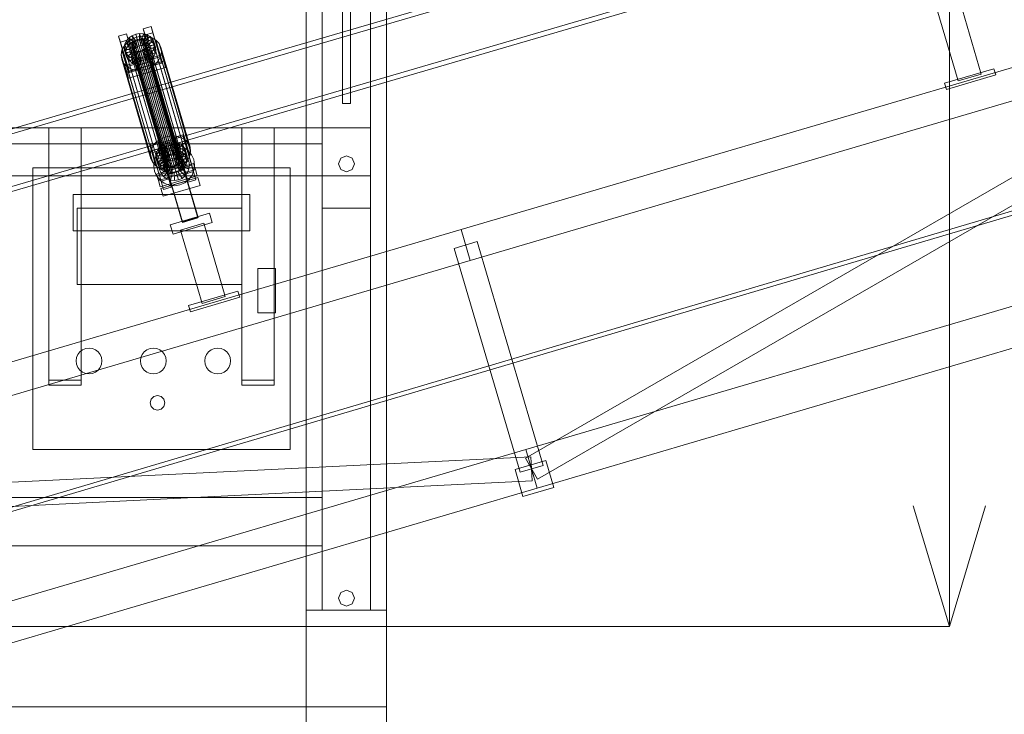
# Model space of a CAD drawing. Header units: millimetres. Extents: x -2233 to 65662, y -50530 to 6847.
# Tile 545 of 656: x 5494 to 6718, y 1091 to 1954. Entities that reach past the tile are written whole.
import ezdxf

# ---------------------------------------------------------------- set-up
doc = ezdxf.new("R2010")
doc.units = ezdxf.units.MM
for name, color, linetype, lineweight in [('COTAS_P', 1, 'Continuous', 0), ('lateral_C01', 7, 'Continuous', 0), ('lateral_dosificador', 7, 'Continuous', 0)]:
    doc.layers.add(name, color=color, linetype=linetype, lineweight=lineweight)
doc.dimstyles.new('R19_100', dxfattribs={"dimtxt": 250, "dimasz": 150, "dimexe": 150, "dimexo": 80, "dimgap": 100, "dimtad": 1, "dimtih": 1, "dimtoh": 1, "dimdsep": 46, "dimcen": 0.09, "dimadec": 0, "dimazin": 0, "dimtfac": 1, "dimtdec": 4, "dimtofl": 0, "dimtmove": 0, "dimatfit": 3, "dimfxl": 1, "dimtolj": 1, "dimtzin": 0, "dimarcsym": 0})

# ---------------------------------------------------------------- blocks, each defined once
blk = doc.blocks.new('DIM_R32_1')
at = {"layer": 'COTAS_P'}
for p, q in [((9904.9, 3783.4), (9748.3, 3784.2)), ((796, 1103.4), (9904.9, 3783.4)), ((9904.9, 3783.4), (9773.7, 3697.9)), ((10158.9, 2920), (9904.9, 3783.4)), ((796, 1103.4), (927.2, 1188.9)), ((1050, 240), (796, 1103.4)), ((796, 1103.4), (952.6, 1102.6))]:
    blk.add_line(p, q, dxfattribs=at)
blk.add_text('9495 P', height=250, rotation=16.3948, dxfattribs=at).set_placement((5322.2, 2539.3))
blk = doc.blocks.new('DIM_R32_18')
at = {"layer": 'COTAS_P'}
for p, q in [((4250, 2100), (4400, 2145)), ((5950, 2100), (5800, 2145)), ((4250, 1200), (4250, 2100)), ((5950, 2100), (4250, 2100)), ((4250, 2100), (4400, 2055)), ((5950, 2100), (5800, 2055)), ((5950, 1200), (5950, 2100))]:
    blk.add_line(p, q, dxfattribs=at)
blk.add_text('1700 P', height=250, rotation=180, dxfattribs=at).set_placement((5100, 2000))
blk = doc.blocks.new('DIM_R32_19')
at = {"layer": 'COTAS_P'}
for p, q in [((5950, 3800), (6650, 3800)), ((6650, 3800), (6605, 3650)), ((6650, 1200), (6650, 3800)), ((6650, 3800), (6695, 3650)), ((6650, 1200), (6605, 1350)), ((6650, 1200), (6695, 1350)), ((5950, 1200), (6650, 1200))]:
    blk.add_line(p, q, dxfattribs=at)
blk.add_text('2600 P', height=250, rotation=90, dxfattribs=at).set_placement((6550, 2500))

msp = doc.modelspace()

# ---------------------------------------------------------------- linework, layer by layer
at = {"layer": 'lateral_C01'}
for p, q in [((1105.699, 51.872), (10210.031, 2747.406)), ((1107.119, 47.078), (10211.451, 2742.611)), ((6598.176, 2144.461), (5657.552, 1869.456)), ((5659.235, 1863.697), (6599.86, 2138.702)), ((5676.866, 1803.393), (6617.491, 2078.397)), ((6619.175, 2072.639), (5678.55, 1797.634)), ((6042.801, 1693.33), (7194.008, 2032.034)), ((6122.804, 1408.927), (7192.158, 2025.84)), ((6137.795, 1382.942), (7207.149, 1999.855)), ((6054.091, 1654.956), (7205.298, 1993.661)), ((6689.508, 1886.729), (6663.201, 1976.142)), ((6634.421, 1967.674), (6660.728, 1878.261)), ((5616.739, 1934.045), (5626.333, 1936.867)), ((5626.333, 1936.867), (5628.586, 1929.16)), ((5637.462, 1899.156), (5626.333, 1936.867)), ((5633.406, 1934.382), (5637.974, 1936.279)), ((5637.974, 1936.279), (5642.841, 1937.158)), ((5640.292, 1928.423), (5637.974, 1936.279)), ((5637.974, 1936.279), (5639.905, 1929.673)), ((5642.598, 1928.839), (5642.841, 1937.158)), ((5642.841, 1937.158), (5647.678, 1936.961)), ((5642.841, 1937.158), (5644.773, 1930.552)), ((5644.889, 1928.745), (5647.678, 1936.961)), ((5647.009, 1928.148), (5652.153, 1935.699)), ((5647.438, 1943.077), (5657.031, 1945.9)), ((5649.691, 1935.37), (5647.438, 1943.077)), ((5647.438, 1943.077), (5658.568, 1905.366)), ((5647.678, 1936.961), (5652.153, 1935.699)), ((5647.678, 1936.961), (5649.609, 1930.354)), ((5659.285, 1938.192), (5649.691, 1935.37)), ((5660.821, 1897.658), (5649.691, 1935.37)), ((5652.153, 1935.699), (5655.962, 1933.46)), ((5652.153, 1935.699), (5654.084, 1929.093)), ((5657.031, 1945.9), (5659.285, 1938.192)), ((5668.161, 1908.188), (5657.031, 1945.9)), ((5659.285, 1938.192), (5670.414, 1900.481)), ((5618.993, 1926.338), (5616.739, 1934.045)), ((5616.739, 1934.045), (5627.869, 1896.334)), ((5628.586, 1929.16), (5618.993, 1926.338)), ((5630.122, 1888.626), (5618.993, 1926.338)), ((5623.56, 1921.585), (5627.67, 1926.241)), ((5623.633, 1920.035), (5624.391, 1924.171)), ((5624.391, 1924.171), (5626.375, 1928.115)), ((5633.858, 1922.687), (5624.391, 1924.171)), ((5624.391, 1924.171), (5626.323, 1917.565)), ((5626.375, 1928.115), (5629.45, 1931.598)), ((5634.798, 1924.555), (5626.375, 1928.115)), ((5626.375, 1928.115), (5628.307, 1921.509)), ((5627.67, 1926.241), (5632.959, 1929.963)), ((5627.67, 1926.241), (5663.885, 1802.371)), ((5631.382, 1924.991), (5628.307, 1921.509)), ((5628.586, 1929.16), (5639.716, 1891.449)), ((5629.45, 1931.598), (5633.406, 1934.382)), ((5636.255, 1926.205), (5629.45, 1931.598)), ((5629.45, 1931.598), (5631.382, 1924.991)), ((5635.338, 1927.776), (5631.382, 1924.991)), ((5631.382, 1924.991), (5638.186, 1919.599)), ((5632.959, 1929.963), (5639.065, 1932.499)), ((5632.959, 1929.963), (5669.174, 1806.094)), ((5633.177, 1921.829), (5633.537, 1923.788)), ((5638.129, 1927.524), (5633.406, 1934.382)), ((5633.406, 1934.382), (5635.338, 1927.776)), ((5633.858, 1922.687), (5633.499, 1920.728)), ((5633.537, 1923.788), (5634.477, 1925.656)), ((5633.537, 1923.788), (5675.546, 1780.1)), ((5634.798, 1924.555), (5633.858, 1922.687)), ((5635.79, 1916.081), (5633.858, 1922.687)), ((5634.477, 1925.656), (5635.933, 1927.306)), ((5634.477, 1925.656), (5676.486, 1781.968)), ((5636.255, 1926.205), (5634.798, 1924.555)), ((5636.73, 1917.949), (5634.798, 1924.555)), ((5639.905, 1929.673), (5635.338, 1927.776)), ((5635.338, 1927.776), (5640.06, 1920.918)), ((5635.933, 1927.306), (5637.807, 1928.625)), ((5635.933, 1927.306), (5677.942, 1783.618)), ((5638.129, 1927.524), (5636.255, 1926.205)), ((5638.186, 1919.599), (5636.255, 1926.205)), ((5637.807, 1928.625), (5639.97, 1929.524)), ((5637.807, 1928.625), (5679.816, 1784.937)), ((5640.292, 1928.423), (5638.129, 1927.524)), ((5640.06, 1920.918), (5638.129, 1927.524)), ((5639.065, 1932.499), (5645.572, 1933.674)), ((5639.065, 1932.499), (5675.28, 1808.63)), ((5644.773, 1930.552), (5639.905, 1929.673)), ((5639.905, 1929.673), (5642.224, 1921.816)), ((5639.97, 1929.524), (5642.276, 1929.94)), ((5639.97, 1929.524), (5681.98, 1785.835)), ((5642.598, 1928.839), (5640.292, 1928.423)), ((5642.224, 1921.816), (5640.292, 1928.423)), ((5642.276, 1929.94), (5644.567, 1929.846)), ((5642.276, 1929.94), (5684.286, 1786.252)), ((5644.889, 1928.745), (5642.598, 1928.839)), ((5644.53, 1922.233), (5642.598, 1928.839)), ((5644.773, 1930.552), (5644.53, 1922.233)), ((5644.567, 1929.846), (5646.687, 1929.249)), ((5644.567, 1929.846), (5686.576, 1786.158)), ((5649.609, 1930.354), (5644.773, 1930.552)), ((5647.009, 1928.148), (5644.889, 1928.745)), ((5646.82, 1922.139), (5644.889, 1928.745)), ((5645.572, 1933.674), (5652.038, 1933.41)), ((5645.572, 1933.674), (5681.787, 1809.805)), ((5646.687, 1929.249), (5648.491, 1928.188)), ((5646.687, 1929.249), (5688.696, 1785.561)), ((5649.609, 1930.354), (5646.82, 1922.139)), ((5648.813, 1927.087), (5647.009, 1928.148)), ((5648.94, 1921.541), (5647.009, 1928.148)), ((5648.491, 1928.188), (5649.857, 1926.737)), ((5648.491, 1928.188), (5690.5, 1784.5)), ((5648.813, 1927.087), (5655.962, 1933.46)), ((5650.179, 1925.636), (5648.813, 1927.087)), ((5650.745, 1920.481), (5648.813, 1927.087)), ((5654.084, 1929.093), (5648.94, 1921.541)), ((5654.084, 1929.093), (5649.609, 1930.354)), ((5649.857, 1926.737), (5650.691, 1924.993)), ((5649.857, 1926.737), (5691.866, 1783.048)), ((5650.179, 1925.636), (5658.845, 1930.395)), ((5651.013, 1923.892), (5650.179, 1925.636)), ((5652.11, 1919.029), (5650.179, 1925.636)), ((5650.937, 1923.076), (5650.578, 1921.117)), ((5650.691, 1924.993), (5650.937, 1923.076)), ((5692.701, 1781.305), (5650.691, 1924.993)), ((5657.893, 1926.853), (5650.745, 1920.481)), ((5650.937, 1923.076), (5692.947, 1779.388)), ((5660.607, 1926.715), (5651.013, 1923.892)), ((5651.013, 1923.892), (5652.945, 1917.286)), ((5651.259, 1921.975), (5651.013, 1923.892)), ((5651.259, 1921.975), (5661.126, 1922.668)), ((5652.038, 1933.41), (5658.02, 1931.723)), ((5652.038, 1933.41), (5688.253, 1809.541)), ((5660.777, 1923.789), (5652.11, 1919.029)), ((5657.893, 1926.853), (5654.084, 1929.093)), ((5655.962, 1933.46), (5658.845, 1930.395)), ((5655.962, 1933.46), (5657.893, 1926.853)), ((5660.777, 1923.789), (5657.893, 1926.853)), ((5658.02, 1931.723), (5663.112, 1928.73)), ((5658.02, 1931.723), (5694.235, 1807.854)), ((5658.845, 1930.395), (5660.607, 1926.715)), ((5658.845, 1930.395), (5660.777, 1923.789)), ((5661.126, 1922.668), (5660.367, 1918.532)), ((5662.538, 1920.108), (5660.607, 1926.715)), ((5660.607, 1926.715), (5661.126, 1922.668)), ((5662.538, 1920.108), (5660.777, 1923.789)), ((5661.126, 1922.668), (5663.057, 1916.062)), ((5663.112, 1928.73), (5666.967, 1924.633)), ((5663.112, 1928.73), (5699.327, 1804.861)), ((5666.967, 1924.633), (5669.322, 1919.712)), ((5666.967, 1924.633), (5703.182, 1800.764)), ((5619.893, 1910.783), (5620.907, 1916.312)), ((5620.587, 1905.374), (5619.893, 1910.783)), ((5619.893, 1910.783), (5656.108, 1786.914)), ((5620.907, 1916.312), (5623.56, 1921.585)), ((5620.907, 1916.312), (5657.122, 1792.443)), ((5623.56, 1921.585), (5659.775, 1797.715)), ((5633.499, 1920.728), (5623.633, 1920.035)), ((5623.633, 1920.035), (5625.564, 1913.429)), ((5624.152, 1915.989), (5623.633, 1920.035)), ((5633.745, 1918.811), (5624.152, 1915.989)), ((5624.152, 1915.989), (5626.083, 1909.383)), ((5625.913, 1912.308), (5624.152, 1915.989)), ((5624.527, 1897.058), (5670.575, 1910.606)), ((5626.323, 1917.565), (5625.564, 1913.429)), ((5625.564, 1913.429), (5635.431, 1914.122)), ((5625.564, 1913.429), (5626.083, 1909.383)), ((5634.579, 1917.068), (5625.913, 1912.308)), ((5625.913, 1912.308), (5627.845, 1905.702)), ((5628.796, 1909.244), (5625.913, 1912.308)), ((5626.083, 1909.383), (5635.677, 1912.205)), ((5628.307, 1921.509), (5626.323, 1917.565)), ((5626.323, 1917.565), (5635.79, 1916.081)), ((5627.845, 1905.702), (5636.511, 1910.462)), ((5628.307, 1921.509), (5636.73, 1917.949)), ((5635.945, 1915.616), (5628.796, 1909.244)), ((5637.75, 1914.556), (5632.606, 1907.004)), ((5633.423, 1919.913), (5633.177, 1921.829)), ((5633.177, 1921.829), (5675.187, 1778.141)), ((5634.258, 1918.169), (5633.423, 1919.913)), ((5633.423, 1919.913), (5675.433, 1776.224)), ((5635.431, 1914.122), (5633.499, 1920.728)), ((5633.499, 1920.728), (5633.745, 1918.811)), ((5635.677, 1912.205), (5633.745, 1918.811)), ((5633.745, 1918.811), (5634.579, 1917.068)), ((5635.623, 1916.717), (5634.258, 1918.169)), ((5634.258, 1918.169), (5676.267, 1774.481)), ((5636.511, 1910.462), (5634.579, 1917.068)), ((5634.579, 1917.068), (5635.945, 1915.616)), ((5635.431, 1914.122), (5635.79, 1916.081)), ((5635.677, 1912.205), (5635.431, 1914.122)), ((5637.428, 1915.657), (5635.623, 1916.717)), ((5635.623, 1916.717), (5677.633, 1773.029)), ((5636.511, 1910.462), (5635.677, 1912.205)), ((5635.79, 1916.081), (5636.73, 1917.949)), ((5637.877, 1909.01), (5635.945, 1915.616)), ((5635.945, 1915.616), (5637.75, 1914.556)), ((5637.877, 1909.01), (5636.511, 1910.462)), ((5636.73, 1917.949), (5638.186, 1919.599)), ((5639.869, 1913.958), (5637.081, 1905.743)), ((5639.547, 1915.059), (5637.428, 1915.657)), ((5637.428, 1915.657), (5679.437, 1771.968)), ((5639.681, 1907.949), (5637.75, 1914.556)), ((5637.75, 1914.556), (5639.869, 1913.958)), ((5638.186, 1919.599), (5640.06, 1920.918)), ((5641.838, 1914.965), (5639.547, 1915.059)), ((5639.547, 1915.059), (5681.557, 1771.371)), ((5641.801, 1907.352), (5639.869, 1913.958)), ((5639.869, 1913.958), (5642.16, 1913.864)), ((5640.06, 1920.918), (5642.224, 1921.816)), ((5644.144, 1915.382), (5641.838, 1914.965)), ((5641.838, 1914.965), (5683.848, 1771.277)), ((5642.16, 1913.864), (5641.917, 1905.545)), ((5642.16, 1913.864), (5644.466, 1914.281)), ((5644.092, 1907.258), (5642.16, 1913.864)), ((5642.224, 1921.816), (5644.53, 1922.233)), ((5646.308, 1916.28), (5644.144, 1915.382)), ((5644.144, 1915.382), (5686.153, 1771.694)), ((5644.466, 1914.281), (5646.63, 1915.179)), ((5644.466, 1914.281), (5646.785, 1906.424)), ((5646.397, 1907.674), (5644.466, 1914.281)), ((5644.53, 1922.233), (5646.82, 1922.139)), ((5648.182, 1917.599), (5646.308, 1916.28)), ((5646.308, 1916.28), (5688.317, 1772.592)), ((5646.63, 1915.179), (5648.503, 1916.498)), ((5646.63, 1915.179), (5651.352, 1908.321)), ((5648.561, 1908.573), (5646.63, 1915.179)), ((5646.82, 1922.139), (5648.94, 1921.541)), ((5649.638, 1919.249), (5648.182, 1917.599)), ((5648.182, 1917.599), (5690.191, 1773.911)), ((5648.503, 1916.498), (5649.96, 1918.148)), ((5648.503, 1916.498), (5655.308, 1911.106)), ((5650.435, 1909.892), (5648.503, 1916.498)), ((5648.94, 1921.541), (5650.745, 1920.481)), ((5650.578, 1921.117), (5649.638, 1919.249)), ((5649.638, 1919.249), (5691.647, 1775.561)), ((5649.96, 1918.148), (5650.9, 1920.016)), ((5649.96, 1918.148), (5658.383, 1914.589)), ((5651.891, 1911.542), (5649.96, 1918.148)), ((5651.891, 1911.542), (5650.435, 1909.892)), ((5650.578, 1921.117), (5692.587, 1777.429)), ((5650.745, 1920.481), (5652.11, 1919.029)), ((5650.9, 1920.016), (5651.259, 1921.975)), ((5650.9, 1920.016), (5660.367, 1918.532)), ((5652.831, 1913.41), (5650.9, 1920.016)), ((5653.191, 1915.369), (5651.259, 1921.975)), ((5655.308, 1911.106), (5651.352, 1908.321)), ((5652.831, 1913.41), (5651.891, 1911.542)), ((5660.315, 1907.982), (5651.891, 1911.542)), ((5652.11, 1919.029), (5652.945, 1917.286)), ((5653.191, 1915.369), (5652.831, 1913.41)), ((5662.299, 1911.926), (5652.831, 1913.41)), ((5652.945, 1917.286), (5662.538, 1920.108)), ((5652.945, 1917.286), (5653.191, 1915.369)), ((5663.057, 1916.062), (5653.191, 1915.369)), ((5658.383, 1914.589), (5655.308, 1911.106)), ((5655.308, 1911.106), (5657.24, 1904.499)), ((5660.367, 1918.532), (5658.383, 1914.589)), ((5658.383, 1914.589), (5660.315, 1907.982)), ((5660.315, 1907.982), (5662.299, 1911.926)), ((5660.367, 1918.532), (5662.299, 1911.926)), ((5662.299, 1911.926), (5663.057, 1916.062)), ((5663.057, 1916.062), (5662.538, 1920.108)), ((5670.016, 1914.303), (5669.002, 1908.774)), ((5669.322, 1919.712), (5670.016, 1914.303)), ((5705.537, 1795.843), (5669.322, 1919.712)), ((5670.016, 1914.303), (5706.231, 1790.434)), ((5670.575, 1910.606), (5672.829, 1902.899)), ((5672.894, 1902.75), (5670.575, 1910.606)), ((5622.942, 1900.453), (5620.587, 1905.374)), ((5620.587, 1905.374), (5656.802, 1781.505)), ((5626.797, 1896.357), (5622.942, 1900.453)), ((5622.942, 1900.453), (5659.157, 1776.584)), ((5626.083, 1909.383), (5627.845, 1905.702)), ((5672.829, 1902.899), (5626.78, 1889.351)), ((5672.894, 1902.75), (5626.846, 1889.202)), ((5627.845, 1905.702), (5630.728, 1902.637)), ((5637.462, 1899.156), (5627.869, 1896.334)), ((5628.796, 1909.244), (5630.728, 1902.637)), ((5632.606, 1907.004), (5628.796, 1909.244)), ((5630.728, 1902.637), (5637.877, 1909.01)), ((5630.728, 1902.637), (5634.537, 1900.398)), ((5632.606, 1907.004), (5634.537, 1900.398)), ((5637.081, 1905.743), (5632.606, 1907.004)), ((5634.537, 1900.398), (5639.681, 1907.949)), ((5634.537, 1900.398), (5639.012, 1899.136)), ((5637.081, 1905.743), (5639.012, 1899.136)), ((5641.917, 1905.545), (5637.081, 1905.743)), ((5639.716, 1891.449), (5637.462, 1899.156)), ((5639.681, 1907.949), (5637.877, 1909.01)), ((5639.012, 1899.136), (5641.801, 1907.352)), ((5639.012, 1899.136), (5643.848, 1898.939)), ((5639.049, 1897.278), (5658.235, 1902.923)), ((5658.307, 1902.679), (5639.12, 1897.034)), ((5641.801, 1907.352), (5639.681, 1907.949)), ((5644.092, 1907.258), (5641.801, 1907.352)), ((5646.785, 1906.424), (5641.917, 1905.545)), ((5641.917, 1905.545), (5643.848, 1898.939)), ((5643.848, 1898.939), (5644.092, 1907.258)), ((5643.848, 1898.939), (5648.716, 1899.818)), ((5646.397, 1907.674), (5644.092, 1907.258)), ((5648.561, 1908.573), (5646.397, 1907.674)), ((5648.716, 1899.818), (5646.397, 1907.674)), ((5651.352, 1908.321), (5646.785, 1906.424)), ((5646.785, 1906.424), (5648.716, 1899.818)), ((5650.435, 1909.892), (5648.561, 1908.573)), ((5653.284, 1901.715), (5648.561, 1908.573)), ((5648.716, 1899.818), (5653.284, 1901.715)), ((5657.24, 1904.499), (5650.435, 1909.892)), ((5651.352, 1908.321), (5653.284, 1901.715)), ((5653.284, 1901.715), (5657.24, 1904.499)), ((5662.238, 1898.846), (5656.95, 1895.123)), ((5657.24, 1904.499), (5660.315, 1907.982)), ((5658.235, 1902.923), (5658.307, 1902.679)), ((5715.427, 1708.548), (5658.235, 1902.923)), ((5658.307, 1902.679), (5715.499, 1708.304)), ((5668.161, 1908.188), (5658.568, 1905.366)), ((5658.568, 1905.366), (5660.821, 1897.658)), ((5660.821, 1897.658), (5670.414, 1900.481)), ((5666.349, 1903.502), (5662.238, 1898.846)), ((5662.238, 1898.846), (5698.453, 1774.977)), ((5669.002, 1908.774), (5666.349, 1903.502)), ((5666.349, 1903.502), (5702.564, 1779.633)), ((5670.414, 1900.481), (5668.161, 1908.188)), ((5669.002, 1908.774), (5705.217, 1784.905)), ((5672.829, 1902.899), (5675.147, 1895.042)), ((5675.147, 1895.042), (5672.894, 1902.75)), ((5626.78, 1889.351), (5624.527, 1897.058)), ((5624.527, 1897.058), (5626.846, 1889.202)), ((5629.099, 1881.494), (5626.78, 1889.351)), ((5631.889, 1893.363), (5626.797, 1896.357)), ((5626.797, 1896.357), (5663.011, 1772.487)), ((5626.846, 1889.202), (5629.099, 1881.494)), ((5627.869, 1896.334), (5630.122, 1888.626)), ((5629.099, 1881.494), (5675.147, 1895.042)), ((5630.122, 1888.626), (5639.716, 1891.449)), ((5637.871, 1891.677), (5631.889, 1893.363)), ((5631.889, 1893.363), (5668.104, 1769.494)), ((5644.337, 1891.412), (5637.871, 1891.677)), ((5637.871, 1891.677), (5674.086, 1767.807)), ((5639.12, 1897.034), (5639.049, 1897.278)), ((5696.241, 1702.903), (5639.049, 1897.278)), ((5696.313, 1702.658), (5639.12, 1897.034)), ((5650.844, 1892.588), (5644.337, 1891.412)), ((5644.337, 1891.412), (5680.551, 1767.543)), ((5656.95, 1895.123), (5650.844, 1892.588)), ((5650.844, 1892.588), (5687.059, 1768.718)), ((5656.95, 1895.123), (5693.165, 1771.254)), ((6643.855, 1875.382), (6705.252, 1893.446)), ((6646.113, 1867.707), (6707.51, 1885.771)), ((6660.728, 1878.261), (6689.508, 1886.729)), ((6707.51, 1885.771), (6705.252, 1893.446)), ((6643.855, 1875.382), (6646.113, 1867.707)), ((5657.552, 1869.456), (4716.927, 1594.452)), ((4718.61, 1588.693), (5659.235, 1863.697)), ((5676.866, 1803.393), (5657.552, 1869.456)), ((5657.552, 1869.456), (5659.235, 1863.697)), ((5659.235, 1863.697), (5678.55, 1797.634)), ((4736.241, 1528.388), (5676.866, 1803.393)), ((5656.173, 1799.165), (5665.767, 1801.988)), ((5663.885, 1802.371), (5659.775, 1797.715)), ((5669.174, 1806.094), (5663.885, 1802.371)), ((5665.767, 1801.988), (5668.02, 1794.28)), ((5676.896, 1764.276), (5665.767, 1801.988)), ((5675.28, 1808.63), (5669.174, 1806.094)), ((5672.84, 1799.503), (5677.408, 1801.399)), ((5681.787, 1809.805), (5675.28, 1808.63)), ((5677.408, 1801.399), (5682.275, 1802.279)), ((5679.726, 1793.543), (5677.408, 1801.399)), ((5677.408, 1801.399), (5679.339, 1794.793)), ((5688.253, 1809.541), (5681.787, 1809.805)), ((5682.032, 1793.959), (5682.275, 1802.279)), ((5682.275, 1802.279), (5687.112, 1802.081)), ((5682.275, 1802.279), (5684.207, 1795.672)), ((5684.323, 1793.866), (5687.112, 1802.081)), ((5686.443, 1793.268), (5691.587, 1800.819)), ((5686.872, 1808.197), (5696.465, 1811.02)), ((5689.125, 1800.49), (5686.872, 1808.197)), ((5686.872, 1808.197), (5698.002, 1770.486)), ((5687.112, 1802.081), (5691.587, 1800.819)), ((5687.112, 1802.081), (5689.043, 1795.474)), ((5694.235, 1807.854), (5688.253, 1809.541)), ((5698.719, 1803.312), (5689.125, 1800.49)), ((5700.255, 1762.778), (5689.125, 1800.49)), ((5689.78, 1798.436), (5699.373, 1801.259)), ((5691.587, 1800.819), (5695.396, 1798.58)), ((5691.587, 1800.819), (5693.518, 1794.213)), ((5699.327, 1804.861), (5694.235, 1807.854)), ((5696.465, 1811.02), (5698.719, 1803.312)), ((5707.595, 1773.308), (5696.465, 1811.02)), ((5698.719, 1803.312), (5709.848, 1765.601)), ((5703.182, 1800.764), (5699.327, 1804.861)), ((5712.922, 1755.21), (5699.373, 1801.259)), ((5705.537, 1795.843), (5703.182, 1800.764)), ((5678.55, 1797.634), (4737.925, 1522.629)), ((5657.122, 1792.443), (5656.108, 1786.914)), ((5658.427, 1791.458), (5656.173, 1799.165)), ((5656.173, 1799.165), (5667.303, 1761.454)), ((5659.775, 1797.715), (5657.122, 1792.443)), ((5668.02, 1794.28), (5658.427, 1791.458)), ((5669.556, 1753.746), (5658.427, 1791.458)), ((5659.081, 1789.404), (5668.675, 1792.227)), ((5659.081, 1789.404), (5672.629, 1743.356)), ((5663.067, 1785.155), (5663.825, 1789.291)), ((5663.419, 1785.427), (5667.327, 1790.785)), ((5663.825, 1789.291), (5665.809, 1793.235)), ((5673.292, 1787.807), (5663.825, 1789.291)), ((5663.825, 1789.291), (5665.756, 1782.685)), ((5665.809, 1793.235), (5668.884, 1796.718)), ((5674.232, 1789.675), (5665.809, 1793.235)), ((5665.809, 1793.235), (5667.741, 1786.629)), ((5667.327, 1790.785), (5672.487, 1794.948)), ((5670.816, 1790.112), (5667.741, 1786.629)), ((5668.02, 1794.28), (5679.15, 1756.569)), ((5682.223, 1746.178), (5668.675, 1792.227)), ((5668.884, 1796.718), (5672.84, 1799.503)), ((5675.689, 1791.325), (5668.884, 1796.718)), ((5668.884, 1796.718), (5670.816, 1790.112)), ((5674.772, 1792.896), (5670.816, 1790.112)), ((5670.816, 1790.112), (5677.62, 1784.719)), ((5671.961, 1786.371), (5675.821, 1789.485)), ((5672.487, 1794.948), (5678.55, 1797.634)), ((5677.563, 1792.644), (5672.84, 1799.503)), ((5672.84, 1799.503), (5674.772, 1792.896)), ((5673.292, 1787.807), (5672.933, 1785.848)), ((5674.232, 1789.675), (5673.292, 1787.807)), ((5675.224, 1781.201), (5673.292, 1787.807)), ((5675.689, 1791.325), (5674.232, 1789.675)), ((5676.164, 1783.069), (5674.232, 1789.675)), ((5679.339, 1794.793), (5674.772, 1792.896)), ((5674.772, 1792.896), (5679.494, 1786.038)), ((5677.563, 1792.644), (5675.689, 1791.325)), ((5677.62, 1784.719), (5675.689, 1791.325)), ((5675.821, 1789.485), (5680.356, 1791.494)), ((5681.031, 1780.949), (5675.821, 1789.485)), ((5679.726, 1793.543), (5677.563, 1792.644)), ((5679.494, 1786.038), (5677.563, 1792.644)), ((5678.55, 1797.634), (5685.101, 1798.659)), ((5684.207, 1795.672), (5679.339, 1794.793)), ((5679.339, 1794.793), (5681.658, 1786.936)), ((5682.032, 1793.959), (5679.726, 1793.543)), ((5681.658, 1786.936), (5679.726, 1793.543)), ((5680.356, 1791.494), (5685.257, 1792.261)), ((5683.179, 1781.901), (5680.356, 1791.494)), ((5684.323, 1793.866), (5682.032, 1793.959)), ((5683.964, 1787.353), (5682.032, 1793.959)), ((5684.207, 1795.672), (5683.964, 1787.353)), ((5689.043, 1795.474), (5684.207, 1795.672)), ((5686.443, 1793.268), (5684.323, 1793.866)), ((5686.254, 1787.259), (5684.323, 1793.866)), ((5685.101, 1798.659), (5691.694, 1797.954)), ((5685.5, 1782.264), (5685.257, 1792.261)), ((5685.257, 1792.261), (5690.188, 1791.733)), ((5689.043, 1795.474), (5686.254, 1787.259)), ((5688.247, 1792.207), (5686.443, 1793.268)), ((5688.374, 1786.662), (5686.443, 1793.268)), ((5687.836, 1782.014), (5690.188, 1791.733)), ((5688.247, 1792.207), (5695.396, 1798.58)), ((5689.613, 1790.756), (5688.247, 1792.207)), ((5690.179, 1785.601), (5688.247, 1792.207)), ((5693.518, 1794.213), (5688.374, 1786.662)), ((5693.518, 1794.213), (5689.043, 1795.474)), ((5689.613, 1790.756), (5698.279, 1795.515)), ((5690.447, 1789.012), (5689.613, 1790.756)), ((5691.544, 1784.149), (5689.613, 1790.756)), ((5689.78, 1798.436), (5703.328, 1752.388)), ((5690.028, 1781.168), (5694.816, 1789.947)), ((5697.327, 1791.974), (5690.179, 1785.601)), ((5690.188, 1791.733), (5694.816, 1789.947)), ((5700.041, 1791.835), (5690.447, 1789.012)), ((5690.447, 1789.012), (5692.379, 1782.406)), ((5690.693, 1787.096), (5690.447, 1789.012)), ((5690.693, 1787.096), (5700.56, 1787.788)), ((5700.211, 1788.909), (5691.544, 1784.149)), ((5691.694, 1797.954), (5697.88, 1795.566)), ((5697.327, 1791.974), (5693.518, 1794.213)), ((5694.816, 1789.947), (5698.823, 1787.025)), ((5695.396, 1798.58), (5698.279, 1795.515)), ((5695.396, 1798.58), (5697.327, 1791.974)), ((5700.211, 1788.909), (5697.327, 1791.974)), ((5697.88, 1795.566), (5703.237, 1791.659)), ((5698.279, 1795.515), (5700.041, 1791.835)), ((5698.279, 1795.515), (5700.211, 1788.909)), ((5700.56, 1787.788), (5699.801, 1783.652)), ((5701.972, 1785.228), (5700.041, 1791.835)), ((5700.041, 1791.835), (5700.56, 1787.788)), ((5701.972, 1785.228), (5700.211, 1788.909)), ((5700.56, 1787.788), (5702.491, 1781.182)), ((5703.237, 1791.659), (5707.4, 1786.498)), ((5705.217, 1784.905), (5706.231, 1790.434)), ((5706.231, 1790.434), (5705.537, 1795.843)), ((5656.108, 1786.914), (5656.802, 1781.505)), ((5656.802, 1781.505), (5659.157, 1776.584)), ((5659.157, 1776.584), (5663.011, 1772.487)), ((5660.327, 1772.648), (5661.032, 1779.241)), ((5661.032, 1779.241), (5663.419, 1785.427)), ((5672.933, 1785.848), (5663.067, 1785.155)), ((5663.067, 1785.155), (5664.998, 1778.549)), ((5663.586, 1781.109), (5663.067, 1785.155)), ((5673.179, 1783.932), (5663.586, 1781.109)), ((5663.586, 1781.109), (5665.517, 1774.503)), ((5665.347, 1777.428), (5663.586, 1781.109)), ((5663.961, 1762.178), (5710.009, 1775.726)), ((5665.756, 1782.685), (5664.998, 1778.549)), ((5664.998, 1778.549), (5674.865, 1779.242)), ((5664.998, 1778.549), (5665.517, 1774.503)), ((5674.013, 1782.188), (5665.347, 1777.428)), ((5665.347, 1777.428), (5667.279, 1770.822)), ((5668.23, 1774.364), (5665.347, 1777.428)), ((5665.517, 1774.503), (5675.111, 1777.325)), ((5667.741, 1786.629), (5665.756, 1782.685)), ((5665.756, 1782.685), (5675.224, 1781.201)), ((5666.725, 1772.804), (5667.252, 1777.736)), ((5667.252, 1777.736), (5669.038, 1782.363)), ((5676.972, 1775.384), (5667.252, 1777.736)), ((5667.279, 1770.822), (5675.945, 1775.582)), ((5667.741, 1786.629), (5676.164, 1783.069)), ((5675.379, 1780.736), (5668.23, 1774.364)), ((5669.038, 1782.363), (5671.961, 1786.371)), ((5677.818, 1777.576), (5669.038, 1782.363)), ((5679.202, 1779.474), (5671.961, 1786.371)), ((5677.184, 1779.676), (5672.04, 1772.125)), ((5674.865, 1779.242), (5672.933, 1785.848)), ((5672.933, 1785.848), (5673.179, 1783.932)), ((5675.111, 1777.325), (5673.179, 1783.932)), ((5673.179, 1783.932), (5674.013, 1782.188)), ((5675.945, 1775.582), (5674.013, 1782.188)), ((5674.013, 1782.188), (5675.379, 1780.736)), ((5674.865, 1779.242), (5675.224, 1781.201)), ((5675.111, 1777.325), (5674.865, 1779.242)), ((5675.945, 1775.582), (5675.111, 1777.325)), ((5675.546, 1780.1), (5675.187, 1778.141)), ((5675.187, 1778.141), (5675.433, 1776.224)), ((5675.224, 1781.201), (5676.164, 1783.069)), ((5677.311, 1774.13), (5675.379, 1780.736)), ((5675.379, 1780.736), (5677.184, 1779.676)), ((5675.433, 1776.224), (5676.267, 1774.481)), ((5676.486, 1781.968), (5675.546, 1780.1)), ((5677.311, 1774.13), (5675.945, 1775.582)), ((5676.164, 1783.069), (5677.62, 1784.719)), ((5677.942, 1783.618), (5676.486, 1781.968)), ((5679.303, 1779.078), (5676.515, 1770.863)), ((5676.972, 1775.384), (5677.818, 1777.576)), ((5679.115, 1773.069), (5677.184, 1779.676)), ((5677.184, 1779.676), (5679.303, 1779.078)), ((5677.62, 1784.719), (5679.494, 1786.038)), ((5677.818, 1777.576), (5679.202, 1779.474)), ((5679.816, 1784.937), (5677.942, 1783.618)), ((5679.202, 1779.474), (5681.031, 1780.949)), ((5681.235, 1772.472), (5679.303, 1779.078)), ((5679.303, 1779.078), (5681.594, 1778.984)), ((5679.494, 1786.038), (5681.658, 1786.936)), ((5681.98, 1785.835), (5679.816, 1784.937)), ((5681.031, 1780.949), (5683.179, 1781.901)), ((5681.594, 1778.984), (5681.351, 1770.665)), ((5681.594, 1778.984), (5683.9, 1779.401)), ((5683.526, 1772.378), (5681.594, 1778.984)), ((5681.658, 1786.936), (5683.964, 1787.353)), ((5684.286, 1786.252), (5681.98, 1785.835)), ((5683.179, 1781.901), (5685.5, 1782.264)), ((5683.9, 1779.401), (5686.064, 1780.299)), ((5683.9, 1779.401), (5686.219, 1771.544)), ((5685.831, 1772.795), (5683.9, 1779.401)), ((5683.964, 1787.353), (5686.254, 1787.259)), ((5686.576, 1786.158), (5684.286, 1786.252)), ((5685.5, 1782.264), (5687.836, 1782.014)), ((5686.064, 1780.299), (5687.937, 1781.618)), ((5686.064, 1780.299), (5690.786, 1773.441)), ((5687.995, 1773.693), (5686.064, 1780.299)), ((5686.254, 1787.259), (5688.374, 1786.662)), ((5688.696, 1785.561), (5686.576, 1786.158)), ((5687.836, 1782.014), (5690.028, 1781.168)), ((5687.937, 1781.618), (5689.394, 1783.268)), ((5687.937, 1781.618), (5694.742, 1776.226)), ((5689.869, 1775.012), (5687.937, 1781.618)), ((5688.374, 1786.662), (5690.179, 1785.601)), ((5690.5, 1784.5), (5688.696, 1785.561)), ((5689.394, 1783.268), (5690.334, 1785.136)), ((5689.394, 1783.268), (5697.817, 1779.709)), ((5691.325, 1776.662), (5689.394, 1783.268)), ((5691.325, 1776.662), (5689.869, 1775.012)), ((5690.028, 1781.168), (5691.926, 1779.784)), ((5690.179, 1785.601), (5691.544, 1784.149)), ((5690.191, 1773.911), (5691.647, 1775.561)), ((5690.334, 1785.136), (5690.693, 1787.096)), ((5690.334, 1785.136), (5699.801, 1783.652)), ((5692.265, 1778.53), (5690.334, 1785.136)), ((5691.866, 1783.048), (5690.5, 1784.5)), ((5692.625, 1780.489), (5690.693, 1787.096)), ((5694.742, 1776.226), (5690.786, 1773.441)), ((5692.265, 1778.53), (5691.325, 1776.662)), ((5699.749, 1773.102), (5691.325, 1776.662)), ((5691.544, 1784.149), (5692.379, 1782.406)), ((5691.647, 1775.561), (5692.587, 1777.429)), ((5692.701, 1781.305), (5691.866, 1783.048)), ((5691.926, 1779.784), (5698.823, 1787.025)), ((5691.926, 1779.784), (5693.401, 1777.955)), ((5692.625, 1780.489), (5692.265, 1778.53)), ((5701.733, 1777.046), (5692.265, 1778.53)), ((5692.379, 1782.406), (5701.972, 1785.228)), ((5692.379, 1782.406), (5692.625, 1780.489)), ((5692.587, 1777.429), (5692.947, 1779.388)), ((5702.491, 1781.182), (5692.625, 1780.489)), ((5692.947, 1779.388), (5692.701, 1781.305)), ((5693.401, 1777.955), (5701.937, 1783.164)), ((5693.401, 1777.955), (5694.353, 1775.807)), ((5703.947, 1778.629), (5694.353, 1775.807)), ((5694.353, 1775.807), (5694.716, 1773.486)), ((5697.817, 1779.709), (5694.742, 1776.226)), ((5694.742, 1776.226), (5696.674, 1769.619)), ((5699.801, 1783.652), (5697.817, 1779.709)), ((5697.817, 1779.709), (5699.749, 1773.102)), ((5698.453, 1774.977), (5702.564, 1779.633)), ((5698.823, 1787.025), (5701.937, 1783.164)), ((5699.749, 1773.102), (5701.733, 1777.046)), ((5699.801, 1783.652), (5701.733, 1777.046)), ((5701.733, 1777.046), (5702.491, 1781.182)), ((5701.937, 1783.164), (5703.947, 1778.629)), ((5702.491, 1781.182), (5701.972, 1785.228)), ((5702.564, 1779.633), (5705.217, 1784.905)), ((5703.947, 1778.629), (5704.713, 1773.729)), ((5707.4, 1786.498), (5710.086, 1780.436)), ((5710.009, 1775.726), (5712.263, 1768.019)), ((5712.328, 1767.87), (5710.009, 1775.726)), ((5710.086, 1780.436), (5711.112, 1773.885)), ((5661.352, 1766.097), (5660.327, 1772.648)), ((5664.038, 1760.035), (5661.352, 1766.097)), ((5663.011, 1772.487), (5668.104, 1769.494)), ((5665.517, 1774.503), (5667.279, 1770.822)), ((5712.263, 1768.019), (5666.214, 1754.471)), ((5712.328, 1767.87), (5666.28, 1754.322)), ((5676.722, 1773.047), (5666.725, 1772.804)), ((5667.492, 1767.904), (5666.725, 1772.804)), ((5667.279, 1770.822), (5670.162, 1767.757)), ((5676.896, 1764.276), (5667.303, 1761.454)), ((5677.085, 1770.726), (5667.492, 1767.904)), ((5669.501, 1763.369), (5667.492, 1767.904)), ((5668.104, 1769.494), (5674.086, 1767.807)), ((5668.23, 1774.364), (5670.162, 1767.757)), ((5672.04, 1772.125), (5668.23, 1774.364)), ((5678.037, 1768.578), (5669.501, 1763.369)), ((5672.615, 1759.508), (5669.501, 1763.369)), ((5670.162, 1767.757), (5677.311, 1774.13)), ((5670.162, 1767.757), (5673.971, 1765.518)), ((5672.04, 1772.125), (5673.971, 1765.518)), ((5676.515, 1770.863), (5672.04, 1772.125)), ((5679.512, 1766.75), (5672.615, 1759.508)), ((5673.971, 1765.518), (5679.115, 1773.069)), ((5673.971, 1765.518), (5678.446, 1764.257)), ((5674.086, 1767.807), (5680.551, 1767.543)), ((5676.267, 1774.481), (5677.633, 1773.029)), ((5676.515, 1770.863), (5678.446, 1764.257)), ((5681.351, 1770.665), (5676.515, 1770.863)), ((5681.41, 1765.365), (5676.622, 1756.586)), ((5676.722, 1773.047), (5676.972, 1775.384)), ((5677.085, 1770.726), (5676.722, 1773.047)), ((5679.15, 1756.569), (5676.896, 1764.276)), ((5678.037, 1768.578), (5677.085, 1770.726)), ((5679.115, 1773.069), (5677.311, 1774.13)), ((5677.633, 1773.029), (5679.437, 1771.968)), ((5679.512, 1766.75), (5678.037, 1768.578)), ((5678.401, 1762.674), (5697.588, 1768.32)), ((5678.446, 1764.257), (5681.235, 1772.472)), ((5678.446, 1764.257), (5683.282, 1764.059)), ((5697.822, 1767.523), (5678.636, 1761.877)), ((5681.235, 1772.472), (5679.115, 1773.069)), ((5679.437, 1771.968), (5681.557, 1771.371)), ((5681.41, 1765.365), (5679.512, 1766.75)), ((5680.551, 1767.543), (5687.059, 1768.718)), ((5683.526, 1772.378), (5681.235, 1772.472)), ((5683.602, 1764.519), (5681.25, 1754.8)), ((5686.219, 1771.544), (5681.351, 1770.665)), ((5681.351, 1770.665), (5683.282, 1764.059)), ((5683.602, 1764.519), (5681.41, 1765.365)), ((5681.557, 1771.371), (5683.848, 1771.277)), ((5683.282, 1764.059), (5683.526, 1772.378)), ((5683.282, 1764.059), (5688.15, 1764.938)), ((5685.831, 1772.795), (5683.526, 1772.378)), ((5685.938, 1764.269), (5683.602, 1764.519)), ((5683.848, 1771.277), (5686.153, 1771.694)), ((5687.995, 1773.693), (5685.831, 1772.795)), ((5688.15, 1764.938), (5685.831, 1772.795)), ((5688.259, 1764.633), (5685.938, 1764.269)), ((5685.938, 1764.269), (5686.182, 1754.272)), ((5686.153, 1771.694), (5688.317, 1772.592)), ((5690.786, 1773.441), (5686.219, 1771.544)), ((5686.219, 1771.544), (5688.15, 1764.938)), ((5687.059, 1768.718), (5693.165, 1771.254)), ((5689.869, 1775.012), (5687.995, 1773.693)), ((5692.718, 1766.835), (5687.995, 1773.693)), ((5688.15, 1764.938), (5692.718, 1766.835)), ((5690.407, 1765.584), (5688.259, 1764.633)), ((5688.259, 1764.633), (5691.082, 1755.039)), ((5688.317, 1772.592), (5690.191, 1773.911)), ((5696.674, 1769.619), (5689.869, 1775.012)), ((5692.236, 1767.059), (5690.407, 1765.584)), ((5690.407, 1765.584), (5695.617, 1757.048)), ((5690.786, 1773.441), (5692.718, 1766.835)), ((5693.621, 1768.958), (5692.236, 1767.059)), ((5692.236, 1767.059), (5699.477, 1760.163)), ((5692.718, 1766.835), (5696.674, 1769.619)), ((5693.165, 1771.254), (5698.453, 1774.977)), ((5694.467, 1771.149), (5693.621, 1768.958)), ((5693.621, 1768.958), (5702.4, 1764.17)), ((5694.716, 1773.486), (5694.467, 1771.149)), ((5694.467, 1771.149), (5704.186, 1768.797)), ((5694.716, 1773.486), (5704.713, 1773.729)), ((5696.674, 1769.619), (5699.749, 1773.102)), ((5697.588, 1768.32), (5697.822, 1767.523)), ((5715.116, 1708.757), (5697.588, 1768.32)), ((5697.822, 1767.523), (5715.35, 1707.96)), ((5707.595, 1773.308), (5698.002, 1770.486)), ((5698.002, 1770.486), (5700.255, 1762.778)), ((5702.4, 1764.17), (5699.477, 1760.163)), ((5700.255, 1762.778), (5709.848, 1765.601)), ((5704.186, 1768.797), (5702.4, 1764.17)), ((5704.713, 1773.729), (5704.186, 1768.797)), ((5709.848, 1765.601), (5707.595, 1773.308)), ((5710.406, 1767.292), (5708.019, 1761.106)), ((5711.112, 1773.885), (5710.406, 1767.292)), ((5712.263, 1768.019), (5714.581, 1760.163)), ((5714.581, 1760.163), (5712.328, 1767.87)), ((5666.214, 1754.471), (5663.961, 1762.178)), ((5663.961, 1762.178), (5666.28, 1754.322)), ((5668.201, 1754.874), (5664.038, 1760.035)), ((5668.533, 1746.614), (5666.214, 1754.471)), ((5666.28, 1754.322), (5668.533, 1746.614)), ((5667.303, 1761.454), (5669.556, 1753.746)), ((5673.558, 1750.967), (5668.201, 1754.874)), ((5668.533, 1746.614), (5714.581, 1760.163)), ((5669.187, 1744.428), (5715.235, 1757.976)), ((5669.556, 1753.746), (5679.15, 1756.569)), ((5676.622, 1756.586), (5672.615, 1759.508)), ((5681.25, 1754.8), (5676.622, 1756.586)), ((5678.636, 1761.877), (5678.401, 1762.674)), ((5695.929, 1703.111), (5678.401, 1762.674)), ((5696.164, 1702.314), (5678.636, 1761.877)), ((5686.182, 1754.272), (5681.25, 1754.8)), ((5701.804, 1754.024), (5682.618, 1748.379)), ((5691.082, 1755.039), (5686.182, 1754.272)), ((5695.617, 1757.048), (5691.082, 1755.039)), ((5698.951, 1751.585), (5692.888, 1748.899)), ((5699.477, 1760.163), (5695.617, 1757.048)), ((5704.111, 1755.749), (5698.951, 1751.585)), ((5701.804, 1754.024), (5715.24, 1708.36)), ((5703.328, 1752.388), (5712.922, 1755.21)), ((5708.019, 1761.106), (5704.111, 1755.749)), ((5718.058, 1748.382), (5715.235, 1757.976)), ((6123.243, 1419.918), (7274.451, 1758.623)), ((5669.187, 1744.428), (5672.009, 1734.834)), ((5672.009, 1734.834), (5718.058, 1748.382)), ((5672.629, 1743.356), (5682.223, 1746.178)), ((5679.744, 1748.579), (5673.558, 1750.967)), ((5686.337, 1747.874), (5679.744, 1748.579)), ((5696.053, 1702.715), (5682.618, 1748.379)), ((5692.888, 1748.899), (5686.337, 1747.874)), ((5680.997, 1699.327), (5729.731, 1713.666)), ((5684.384, 1687.815), (5733.118, 1702.154)), ((5715.116, 1708.757), (5695.929, 1703.111)), ((5695.929, 1703.111), (5696.164, 1702.314)), ((5715.24, 1708.36), (5696.053, 1702.715)), ((5696.164, 1702.314), (5715.35, 1707.96)), ((5715.427, 1708.548), (5696.241, 1702.903)), ((5696.241, 1702.903), (5696.313, 1702.658)), ((5696.313, 1702.658), (5715.499, 1708.304)), ((5715.35, 1707.96), (5715.116, 1708.757)), ((5715.499, 1708.304), (5715.427, 1708.548)), ((5733.118, 1702.154), (5729.731, 1713.666)), ((6137.356, 1371.951), (7288.563, 1710.656)), ((4891.593, 1354.625), (6042.801, 1693.33)), ((5680.997, 1699.327), (5684.384, 1687.815)), ((5693.796, 1692.669), (5722.577, 1701.137)), ((5693.796, 1692.669), (5720.575, 1601.653)), ((5749.355, 1610.12), (5722.577, 1701.137)), ((6042.801, 1693.33), (6054.091, 1654.956)), ((6062.836, 1678.377), (6034.056, 1669.909)), ((6062.836, 1678.377), (6144.689, 1400.168)), ((6115.909, 1391.701), (6034.056, 1669.909)), ((4902.883, 1316.252), (6054.091, 1654.956)), ((5703.702, 1598.773), (5765.099, 1616.837)), ((5767.357, 1609.163), (5765.099, 1616.837)), ((5705.96, 1591.098), (5767.357, 1609.163)), ((5720.575, 1601.653), (5749.355, 1610.12)), ((5703.702, 1598.773), (5705.96, 1591.098)), ((4896.503, 1350.42), (6129.564, 1410.916)), ((4972.035, 1081.213), (6123.243, 1419.918)), ((6122.804, 1408.927), (6137.795, 1382.942)), ((6123.243, 1419.918), (6137.356, 1371.951)), ((6129.564, 1410.916), (6131.034, 1380.952)), ((6109.701, 1395.086), (6148.075, 1406.376)), ((6144.689, 1400.168), (6115.909, 1391.701)), ((6157.954, 1372.799), (6148.075, 1406.376)), ((6109.701, 1395.086), (6119.58, 1361.509)), ((4897.973, 1320.456), (6131.034, 1380.952)), ((4986.148, 1033.246), (6137.356, 1371.951)), ((6119.58, 1361.509), (6157.954, 1372.799))]:
    msp.add_line(p, q, dxfattribs=at)
at = {"layer": 'lateral_dosificador'}
for p, q in [((5870, 3760), (5870, 1220)), ((5930, 1220), (5930, 3760)), ((5850, 12), (5850, 2200)), ((5950, 2200), (5950, 12)), ((5870, 1760), (5870, 2100)), ((5895, 1850), (5895, 2100)), ((5905, 1850), (5905, 2100)), ((5930, 2100), (5930, 1760)), ((5895, 1850), (5905, 1850)), ((5870, 1820), (4330, 1820)), ((5570, 1820), (5530, 1820)), ((5530, 1500), (5530, 1820)), ((5570, 1820), (5570, 1500)), ((5810, 1820), (5770, 1820)), ((5770, 1500), (5770, 1820)), ((5810, 1820), (5810, 1500)), ((5870, 1760), (5870, 1820)), ((5930, 1820), (5870, 1820)), ((5930, 1760), (5930, 1820)), ((5870, 1800), (4330, 1800)), ((5870, 1760), (5870, 1800)), ((5892.929, 1782.071), (5890, 1775)), ((5900, 1785), (5892.929, 1782.071)), ((5907.071, 1782.071), (5900, 1785)), ((5910, 1775), (5907.071, 1782.071)), ((5510, 1770), (5830, 1770)), ((5510, 1420), (5510, 1770)), ((5830, 1770), (5830, 1420)), ((5890, 1775), (5892.929, 1767.929)), ((5892.929, 1767.929), (5900, 1765)), ((5900, 1765), (5907.071, 1767.929)), ((5907.071, 1767.929), (5910, 1775)), ((5870, 1760), (4330, 1760)), ((5930, 1760), (5870, 1760)), ((5870, 1720), (5870, 1760)), ((5930, 1760), (5930, 1720)), ((5560, 1737), (5780, 1737)), ((5560, 1737), (5560, 1692)), ((5780, 1692), (5780, 1737)), ((5565, 1720), (5770, 1720)), ((5565, 1625), (5565, 1720)), ((5770, 1720), (5770, 1625)), ((5930, 1720), (5870, 1720)), ((5560, 1692), (5780, 1692)), ((5790, 1645), (5812, 1645)), ((5790, 1645), (5790, 1590)), ((5812, 1590), (5812, 1645)), ((5565, 1625), (5770, 1625)), ((5790, 1590), (5812, 1590)), ((5568.686, 1541.314), (5572, 1543.856)), ((5572, 1543.856), (5575.859, 1545.455)), ((5575.859, 1545.455), (5580, 1546)), ((5580, 1546), (5584.141, 1545.455)), ((5584.141, 1545.455), (5588, 1543.856)), ((5588, 1543.856), (5591.314, 1541.314)), ((5648.686, 1541.314), (5652, 1543.856)), ((5652, 1543.856), (5655.859, 1545.455)), ((5655.859, 1545.455), (5660, 1546)), ((5660, 1546), (5664.141, 1545.455)), ((5664.141, 1545.455), (5668, 1543.856)), ((5668, 1543.856), (5671.314, 1541.314)), ((5728.686, 1541.314), (5732, 1543.856)), ((5732, 1543.856), (5735.859, 1545.455)), ((5735.859, 1545.455), (5740, 1546)), ((5740, 1546), (5744.141, 1545.455)), ((5744.141, 1545.455), (5748, 1543.856)), ((5748, 1543.856), (5751.314, 1541.314)), ((5564, 1530), (5564.545, 1534.141)), ((5564.545, 1534.141), (5566.144, 1538)), ((5566.144, 1538), (5568.686, 1541.314)), ((5591.314, 1541.314), (5593.856, 1538)), ((5593.856, 1538), (5595.455, 1534.141)), ((5595.455, 1534.141), (5596, 1530)), ((5644, 1530), (5644.545, 1534.141)), ((5644.545, 1534.141), (5646.144, 1538)), ((5646.144, 1538), (5648.686, 1541.314)), ((5671.314, 1541.314), (5673.856, 1538)), ((5673.856, 1538), (5675.455, 1534.141)), ((5675.455, 1534.141), (5676, 1530)), ((5724, 1530), (5724.545, 1534.141)), ((5724.545, 1534.141), (5726.144, 1538)), ((5726.144, 1538), (5728.686, 1541.314)), ((5751.314, 1541.314), (5753.856, 1538)), ((5753.856, 1538), (5755.455, 1534.141)), ((5755.455, 1534.141), (5756, 1530)), ((5564.545, 1525.859), (5564, 1530)), ((5566.144, 1522), (5564.545, 1525.859)), ((5568.686, 1518.686), (5566.144, 1522)), ((5572, 1516.144), (5568.686, 1518.686)), ((5591.314, 1518.686), (5588, 1516.144)), ((5593.856, 1522), (5591.314, 1518.686)), ((5595.455, 1525.859), (5593.856, 1522)), ((5596, 1530), (5595.455, 1525.859)), ((5644.545, 1525.859), (5644, 1530)), ((5646.144, 1522), (5644.545, 1525.859)), ((5648.686, 1518.686), (5646.144, 1522)), ((5652, 1516.144), (5648.686, 1518.686)), ((5671.314, 1518.686), (5668, 1516.144)), ((5673.856, 1522), (5671.314, 1518.686)), ((5675.455, 1525.859), (5673.856, 1522)), ((5676, 1530), (5675.455, 1525.859)), ((5724.545, 1525.859), (5724, 1530)), ((5726.144, 1522), (5724.545, 1525.859)), ((5728.686, 1518.686), (5726.144, 1522)), ((5732, 1516.144), (5728.686, 1518.686)), ((5751.314, 1518.686), (5748, 1516.144)), ((5753.856, 1522), (5751.314, 1518.686)), ((5755.455, 1525.859), (5753.856, 1522)), ((5756, 1530), (5755.455, 1525.859)), ((5575.859, 1514.545), (5572, 1516.144)), ((5580, 1514), (5575.859, 1514.545)), ((5584.141, 1514.545), (5580, 1514)), ((5588, 1516.144), (5584.141, 1514.545)), ((5655.859, 1514.545), (5652, 1516.144)), ((5660, 1514), (5655.859, 1514.545)), ((5664.141, 1514.545), (5660, 1514)), ((5668, 1516.144), (5664.141, 1514.545)), ((5735.859, 1514.545), (5732, 1516.144)), ((5740, 1514), (5735.859, 1514.545)), ((5744.141, 1514.545), (5740, 1514)), ((5748, 1516.144), (5744.141, 1514.545)), ((5570, 1506), (5530, 1506)), ((5530, 1500), (5530, 1506)), ((5570, 1500), (5530, 1500)), ((5570, 1506), (5570, 1500)), ((5810, 1506), (5770, 1506)), ((5770, 1500), (5770, 1506)), ((5810, 1500), (5770, 1500)), ((5810, 1506), (5810, 1500)), ((5656, 1478), (5657.206, 1482.5)), ((5657.206, 1482.5), (5660.5, 1485.794)), ((5660.5, 1485.794), (5665, 1487)), ((5665, 1487), (5669.5, 1485.794)), ((5669.5, 1485.794), (5672.794, 1482.5)), ((5672.794, 1482.5), (5674, 1478)), ((5657.206, 1473.5), (5656, 1478)), ((5660.5, 1470.206), (5657.206, 1473.5)), ((5665, 1469), (5660.5, 1470.206)), ((5669.5, 1470.206), (5665, 1469)), ((5672.794, 1473.5), (5669.5, 1470.206)), ((5674, 1478), (5672.794, 1473.5)), ((5510, 1420), (5830, 1420)), ((5870, 1360), (4330, 1360)), ((5870, 1300), (5870, 1360)), ((5870, 1300), (4330, 1300)), ((5892.929, 1242.071), (5890, 1235)), ((5900, 1245), (5892.929, 1242.071)), ((5907.071, 1242.071), (5900, 1245)), ((5910, 1235), (5907.071, 1242.071)), ((5890, 1235), (5892.929, 1227.929)), ((5892.929, 1227.929), (5900, 1225)), ((5900, 1225), (5907.071, 1227.929)), ((5907.071, 1227.929), (5910, 1235)), ((5950, 1220), (5850, 1220)), ((5850, 1220), (5850, 1200)), ((5930, 1220), (5870, 1220)), ((5950, 1200), (5950, 1220)), ((5950, 1200), (4250, 1200)), ((5950, 1200), (5850, 1200)), ((5850, 12), (5850, 1200)), ((5950, 1200), (5950, 12)), ((5950, 1200), (5950, 1100)), ((5950, 1100), (4250, 1100))]:
    msp.add_line(p, q, dxfattribs=at)

# ---------------------------------------------------------------- dimensions: what is measured, and where the dimension line sits
at = {"layer": 'COTAS_P'}
for p1, p2, distance, picture, middle in [((5950, 1200), (5950, 3800), -700, 'DIM_R32_19', (6650, 2500)), ((1050, 240), (10158.931, 2920), 900, 'DIM_R32_1', (5350.437, 2443.406)), ((5950, 1200), (4250, 1200), -900, 'DIM_R32_18', (5100, 2100))]:
    dim = msp.add_aligned_dim(p1=p1, p2=p2, distance=distance, text='<> P', dimstyle='R19_100', dxfattribs=at)
    dim.commit()
    dim.dimension.update_dxf_attribs({"geometry": picture, "text_midpoint": middle})

doc.saveas('drawing.dxf')
